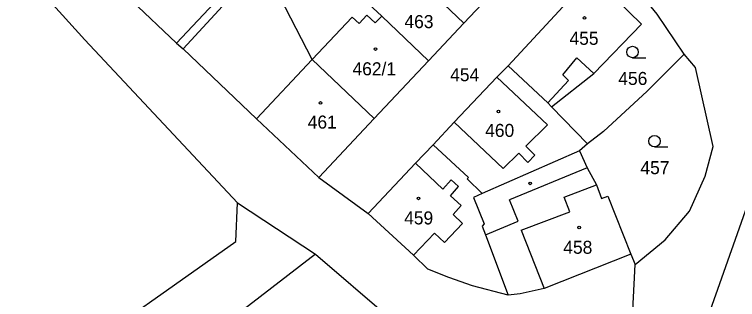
# Model space of a CAD drawing. Extents: x -869103 to -863415, y -1015889 to -1012477.
# Drawn here: x -867127.3 to -867032.9, y -1013218.9 to -1013181.7 of the extents above; entities that cross this region are included whole.
import ezdxf

# ---------------------------------------------------------------- set-up
doc = ezdxf.new("R2010")
doc.units = 0
for name, color, linetype in [('Hranice parcel', 7, 'Continuous'), ('Parcelní čísla', 7, 'Continuous'), ('Vnitřní kresba', 7, 'Continuous'), ('Značky budov', 7, 'Continuous'), ('Značky kultur', 7, 'Continuous')]:
    doc.layers.add(name, color=color, linetype=linetype)

msp = doc.modelspace()

# ---------------------------------------------------------------- linework, layer by layer
at = {"layer": 'Hranice parcel'}
for p, q in [((-867094.99, -1013174.9), (-867105.32, -1013186.13)), ((-867088.47, -1013187.55), (-867094.99, -1013174.9)), ((-867062.87, -1013188.37), (-867051.96, -1013176.58)), ((-867064.04, -1013177.91), (-867068.67, -1013182.81)), ((-867079.37, -1013181.86), (-867073.26, -1013187.69)), ((-867068.67, -1013182.81), (-867073.26, -1013187.69)), ((-867080.37, -1013195.24), (-867088.47, -1013187.55)), ((-867073.26, -1013187.69), (-867080.37, -1013195.24)), ((-867057.21, -1013193.7), (-867051.69, -1013189.37)), ((-867057.21, -1013193.7), (-867052.51, -1013198.54)), ((-867080.37, -1013195.24), (-867087.62, -1013202.92)), ((-867027.83, -1013195.68), (-867038.83, -1013226.81)), ((-867052.51, -1013198.54), (-867053.58, -1013199.45)), ((-867053.58, -1013199.45), (-867066.28, -1013205.04)), ((-867087.62, -1013202.92), (-867081.16, -1013207.64)), ((-867066.28, -1013205.04), (-867068.23, -1013203.09)), ((-867066.28, -1013205.04), (-867067.4, -1013205.54)), ((-867098.23, -1013206.25), (-867088.04, -1013212.93)), ((-867088.04, -1013212.93), (-867076.47, -1013222.82)), ((-867046.85, -1013212.93), (-867046.31, -1013214.29)), ((-867046.88, -1013226.47), (-867046.31, -1013214.29))]:
    msp.add_line(p, q, dxfattribs=at)
for points in [[(-867091.2, -1013170.94), (-867079.99, -1013181.3), (-867079.37, -1013181.86)], [(-867077.92, -1013173.78), (-867076.44, -1013175.36), (-867068.67, -1013182.81)], [(-867127.34, -1013174.81), (-867118.13, -1013184.99), (-867098.23, -1013206.25)], [(-867039.9, -1013186.82), (-867043.43, -1013181.63), (-867048.38, -1013175.53)], [(-867051.69, -1013189.37), (-867045.45, -1013182.91), (-867051.96, -1013176.58)], [(-867112.04, -1013179.85), (-867106.18, -1013185.41), (-867105.32, -1013186.13)], [(-867079.37, -1013181.86), (-867080.23, -1013182.77), (-867081.31, -1013181.76), (-867082.33, -1013182.85), (-867083.24, -1013181.99), (-867088.47, -1013187.55)], [(-867105.32, -1013186.13), (-867095.72, -1013195.27), (-867087.62, -1013202.92)], [(-867039.9, -1013186.82), (-867044.73, -1013191.68), (-867050.44, -1013196.92), (-867052.51, -1013198.54)], [(-867046.31, -1013214.29), (-867042.39, -1013211.07), (-867039.21, -1013207.34), (-867037.16, -1013202.78), (-867036.12, -1013198.9), (-867038.43, -1013188.56), (-867039.9, -1013186.82)], [(-867072.67, -1013198.68), (-867069.91, -1013195.73), (-867064.37, -1013189.85), (-867062.87, -1013188.37)], [(-867062.87, -1013188.37), (-867057.71, -1013193.19), (-867057.21, -1013193.7)], [(-867081.16, -1013207.64), (-867074.97, -1013201.07), (-867072.67, -1013198.68)], [(-867068.23, -1013203.09), (-867068.07, -1013202.93), (-867072.67, -1013198.68)], [(-867053.58, -1013199.45), (-867052.56, -1013201.68), (-867051.33, -1013203.91), (-867050.67, -1013205.68), (-867049.87, -1013205.36), (-867046.85, -1013212.93)], [(-867067.4, -1013205.54), (-867066.01, -1013208.99), (-867066.26, -1013209.28)], [(-867121.7, -1013227.73), (-867098.43, -1013211.27), (-867098.23, -1013206.25)], [(-867062.87, -1013218.28), (-867067.52, -1013217.09), (-867070.64, -1013216), (-867073.35, -1013214.88), (-867075.24, -1013213.07), (-867081.16, -1013207.64)], [(-867066.26, -1013209.28), (-867065.84, -1013210.4), (-867062.87, -1013218.28)], [(-867088.04, -1013212.93), (-867100.98, -1013222.92), (-867103.92, -1013225.17)], [(-867046.85, -1013212.93), (-867058.18, -1013217.42), (-867061.3, -1013218.13), (-867062.87, -1013218.28)]]:
    msp.add_lwpolyline(points, dxfattribs=at)
at = {"layer": 'Vnitřní kresba'}
for p, q in [((-867106.18, -1013185.41), (-867098.9, -1013177.62)), ((-867095.72, -1013195.27), (-867088.47, -1013187.55)), ((-867055.76, -1013189.54), (-867053.89, -1013187.32)), ((-867053.89, -1013187.32), (-867051.69, -1013189.37)), ((-867064.37, -1013189.85), (-867057.73, -1013196.08)), ((-867057.71, -1013193.19), (-867054.98, -1013190.27)), ((-867054.98, -1013190.27), (-867055.76, -1013189.54)), ((-867069.91, -1013195.73), (-867063.52, -1013201.75)), ((-867060.55, -1013198.85), (-867057.73, -1013196.08)), ((-867059.4, -1013200.02), (-867060.55, -1013198.85)), ((-867063.52, -1013201.75), (-867061.48, -1013199.75)), ((-867061.48, -1013199.75), (-867060.29, -1013200.97)), ((-867060.29, -1013200.97), (-867059.4, -1013200.02)), ((-867071.4, -1013204.44), (-867074.97, -1013201.07)), ((-867052.56, -1013201.68), (-867062.72, -1013205.85)), ((-867070.32, -1013203.25), (-867071.4, -1013204.44)), ((-867069.35, -1013204.13), (-867070.32, -1013203.25)), ((-867070.42, -1013205.32), (-867069.35, -1013204.13)), ((-867055.55, -1013205.48), (-867051.33, -1013203.91)), ((-867069.02, -1013206.57), (-867070.42, -1013205.32)), ((-867054.83, -1013207.42), (-867055.55, -1013205.48)), ((-867061.57, -1013208.65), (-867062.72, -1013205.85)), ((-867070.08, -1013207.76), (-867069.02, -1013206.57)), ((-867061.2, -1013209.8), (-867054.83, -1013207.42)), ((-867068.84, -1013208.95), (-867070.08, -1013207.76)), ((-867071.21, -1013211.42), (-867068.84, -1013208.95)), ((-867065.84, -1013210.4), (-867061.57, -1013208.65)), ((-867075.24, -1013213.07), (-867072.49, -1013210.19)), ((-867072.49, -1013210.19), (-867071.21, -1013211.42)), ((-867061.2, -1013209.8), (-867058.18, -1013217.42))]:
    msp.add_line(p, q, dxfattribs=at)
at = {"layer": 'Značky budov'}
for centre in [(-867052.907, -1013182.119), (-867080.197, -1013186.169), (-867087.377, -1013193.209), (-867064.157, -1013194.319), (-867059.997, -1013203.699), (-867074.587, -1013205.659), (-867053.607, -1013209.449)]:
    msp.add_circle(centre, 0.175, dxfattribs=at)
at = {"layer": 'Značky kultur'}
for p, q in [((-867046.633, -1013187.31), (-867044.883, -1013187.31)), ((-867043.773, -1013198.95), (-867042.023, -1013198.95))]:
    msp.add_line(p, q, dxfattribs=at)
for centre in [(-867046.633, -1013186.56), (-867043.773, -1013198.2)]:
    msp.add_circle(centre, 0.75, dxfattribs=at)

# ---------------------------------------------------------------- texts
at = {"layer": 'Parcelní čísla'}
for s, p in [('463', (-867076.42, -1013183.44)), ('455', (-867054.87, -1013185.62)), ('462/1', (-867083.203, -1013189.6)), ('454', (-867070.45, -1013190.37)), ('456', (-867048.5, -1013190.86)), ('461', (-867089.05, -1013196.55)), ('460', (-867065.88, -1013197.64)), ('457', (-867045.61, -1013202.5)), ('459', (-867076.46, -1013209.06)), ('458', (-867055.68, -1013212.89))]:
    msp.add_text(s, height=1.7, dxfattribs=at).set_placement(p)

doc.saveas('drawing.dxf')
